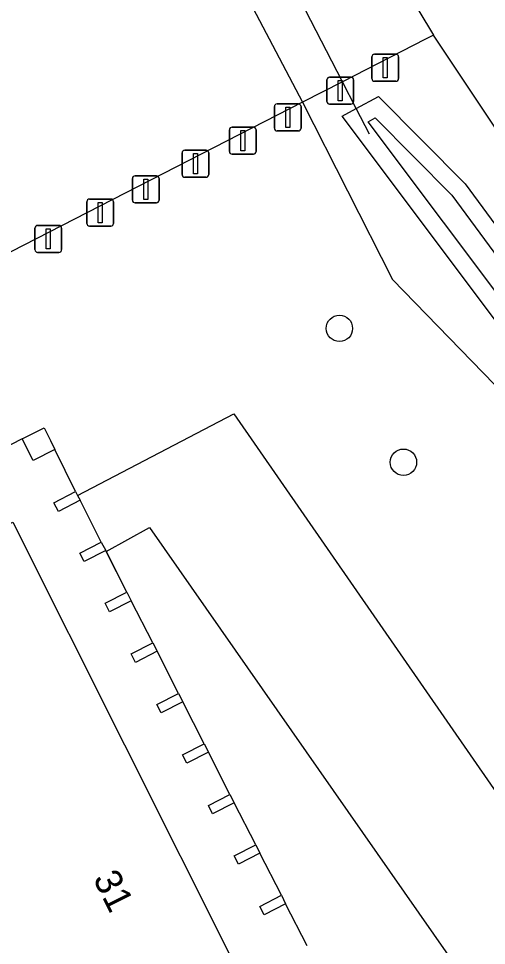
# Model space of a CAD drawing. Extents: x 158838 to 160074, y 386376 to 387776.
# Drawn here: x 159818.82 to 159836.16, y 387267.91 to 387302.26 of the extents above; entities that cross this region are included whole.
import ezdxf

# ---------------------------------------------------------------- set-up
doc = ezdxf.new("R2010")
doc.units = 0
for name, color, linetype in [('IMGEO_Afsluitpaal', 7, 'Continuous'), ('IMGEO_Boom', 7, 'Continuous'), ('IMGEO_Duiker', 7, 'Continuous'), ('IMGEO_Fietspad_open', 7, 'Continuous'), ('IMGEO_Groenvoorziening', 7, 'Continuous'), ('IMGEO_Hek', 7, 'Continuous'), ('IMGEO_Pand', 7, 'Continuous'), ('IMGEO_Pand_nummerreeks', 7, 'Continuous'), ('IMGEO_Pand_overbouw', 7, 'Continuous'), ('IMGEO_Rijbaan_lokaal_open', 7, 'Continuous'), ('IMGEO_Voetpad_open', 7, 'Continuous'), ('IMGEO_Waterloop', 7, 'Continuous')]:
    doc.layers.add(name, color=color, linetype=linetype)

msp = doc.modelspace()

# ---------------------------------------------------------------- linework, layer by layer
at = {"layer": 'IMGEO_Afsluitpaal'}
for p, q in [((159831.913, 387300.036), (159831.913, 387300.836)), ((159831.913, 387300.836), (159831.913, 387300.036)), ((159832.013, 387300.936), (159832.803, 387300.936)), ((159832.803, 387300.936), (159832.013, 387300.936)), ((159832.903, 387300.836), (159832.903, 387300.036)), ((159832.903, 387300.036), (159832.903, 387300.836)), ((159830.347, 387300.087), (159831.137, 387300.087)), ((159831.137, 387300.087), (159830.347, 387300.087)), ((159830.247, 387299.187), (159830.247, 387299.987)), ((159830.247, 387299.987), (159830.247, 387299.187)), ((159831.237, 387299.987), (159831.237, 387299.187)), ((159831.237, 387299.187), (159831.237, 387299.987)), ((159832.803, 387299.936), (159832.013, 387299.936)), ((159832.013, 387299.936), (159832.803, 387299.936)), ((159828.299, 387298.197), (159828.299, 387298.997)), ((159828.299, 387298.997), (159828.299, 387298.197)), ((159828.399, 387299.097), (159829.189, 387299.097)), ((159829.189, 387299.097), (159828.399, 387299.097)), ((159829.289, 387298.997), (159829.289, 387298.197)), ((159829.289, 387298.197), (159829.289, 387298.997)), ((159831.137, 387299.087), (159830.347, 387299.087)), ((159830.347, 387299.087), (159831.137, 387299.087)), ((159826.633, 387297.336), (159826.633, 387298.136)), ((159826.633, 387298.136), (159826.633, 387297.336)), ((159826.733, 387298.236), (159827.523, 387298.236)), ((159827.523, 387298.236), (159826.733, 387298.236)), ((159827.623, 387298.136), (159827.623, 387297.336)), ((159827.623, 387297.336), (159827.623, 387298.136)), ((159829.189, 387298.097), (159828.399, 387298.097)), ((159828.399, 387298.097), (159829.189, 387298.097)), ((159824.878, 387296.479), (159824.878, 387297.279)), ((159824.878, 387297.279), (159824.878, 387296.479)), ((159824.978, 387297.379), (159825.768, 387297.379)), ((159825.768, 387297.379), (159824.978, 387297.379)), ((159825.868, 387297.279), (159825.868, 387296.479)), ((159825.868, 387296.479), (159825.868, 387297.279)), ((159827.523, 387297.236), (159826.733, 387297.236)), ((159826.733, 387297.236), (159827.523, 387297.236)), ((159823.037, 387295.532), (159823.037, 387296.332)), ((159823.037, 387296.332), (159823.037, 387295.532)), ((159823.137, 387296.432), (159823.927, 387296.432)), ((159823.927, 387296.432), (159823.137, 387296.432)), ((159824.027, 387296.332), (159824.027, 387295.532)), ((159824.027, 387295.532), (159824.027, 387296.332)), ((159825.768, 387296.379), (159824.978, 387296.379)), ((159824.978, 387296.379), (159825.768, 387296.379)), ((159821.448, 387295.569), (159822.238, 387295.569)), ((159822.238, 387295.569), (159821.448, 387295.569)), ((159821.348, 387294.669), (159821.348, 387295.469)), ((159821.348, 387295.469), (159821.348, 387294.669)), ((159822.338, 387295.469), (159822.338, 387294.669)), ((159822.338, 387294.669), (159822.338, 387295.469)), ((159823.927, 387295.432), (159823.137, 387295.432)), ((159823.137, 387295.432), (159823.927, 387295.432)), ((159819.523, 387294.596), (159820.313, 387294.596)), ((159820.313, 387294.596), (159819.523, 387294.596)), ((159822.238, 387294.569), (159821.448, 387294.569)), ((159821.448, 387294.569), (159822.238, 387294.569)), ((159819.423, 387293.696), (159819.423, 387294.496)), ((159819.423, 387294.496), (159819.423, 387293.696)), ((159820.413, 387294.496), (159820.413, 387293.696)), ((159820.413, 387293.696), (159820.413, 387294.496)), ((159820.313, 387293.596), (159819.523, 387293.596)), ((159819.523, 387293.596), (159820.313, 387293.596))]:
    msp.add_line(p, q, dxfattribs=at)
for points in [[(159832.333, 387300.811), (159832.483, 387300.811), (159832.483, 387300.061), (159832.333, 387300.061), (159832.333, 387300.811)], [(159830.667, 387299.962), (159830.817, 387299.962), (159830.817, 387299.212), (159830.667, 387299.212), (159830.667, 387299.962)], [(159828.719, 387298.972), (159828.869, 387298.972), (159828.869, 387298.222), (159828.719, 387298.222), (159828.719, 387298.972)], [(159827.053, 387298.111), (159827.203, 387298.111), (159827.203, 387297.361), (159827.053, 387297.361), (159827.053, 387298.111)], [(159825.298, 387297.254), (159825.448, 387297.254), (159825.448, 387296.504), (159825.298, 387296.504), (159825.298, 387297.254)], [(159823.457, 387296.307), (159823.607, 387296.307), (159823.607, 387295.557), (159823.457, 387295.557), (159823.457, 387296.307)], [(159821.768, 387295.444), (159821.918, 387295.444), (159821.918, 387294.694), (159821.768, 387294.694), (159821.768, 387295.444)], [(159819.843, 387294.471), (159819.993, 387294.471), (159819.993, 387293.721), (159819.843, 387293.721), (159819.843, 387294.471)]]:
    msp.add_lwpolyline(points, dxfattribs=at)
for centre, start, end in [((159832.013, 387300.836), 90, 180), ((159832.013, 387300.836), 90, 180), ((159832.803, 387300.836), 0, 90), ((159832.803, 387300.836), 360, 90), ((159830.347, 387299.987), 90, 180), ((159830.347, 387299.987), 90, 180), ((159831.137, 387299.987), 0, 90), ((159831.137, 387299.987), 360, 90), ((159832.013, 387300.036), 180, 270), ((159832.013, 387300.036), 180, 270), ((159832.803, 387300.036), 270, 0), ((159832.803, 387300.036), 270, 0), ((159828.399, 387298.997), 90, 180), ((159828.399, 387298.997), 90, 180), ((159829.189, 387298.997), 0, 90), ((159829.189, 387298.997), 360, 90), ((159830.347, 387299.187), 180, 270), ((159830.347, 387299.187), 180, 270), ((159831.137, 387299.187), 270, 0), ((159831.137, 387299.187), 270, 0), ((159826.733, 387298.136), 90, 180), ((159826.733, 387298.136), 90, 180), ((159827.523, 387298.136), 0, 90), ((159827.523, 387298.136), 360, 90), ((159828.399, 387298.197), 180, 270), ((159828.399, 387298.197), 180, 270), ((159829.189, 387298.197), 270, 0), ((159829.189, 387298.197), 270, 0), ((159824.978, 387297.279), 90, 180), ((159824.978, 387297.279), 90, 180), ((159825.768, 387297.279), 0, 90), ((159825.768, 387297.279), 360, 90), ((159826.733, 387297.336), 180, 270), ((159826.733, 387297.336), 180, 270), ((159827.523, 387297.336), 270, 0), ((159827.523, 387297.336), 270, 0), ((159823.137, 387296.332), 90, 180), ((159823.137, 387296.332), 90, 180), ((159823.927, 387296.332), 0, 90), ((159823.927, 387296.332), 360, 90), ((159824.978, 387296.479), 180, 270), ((159824.978, 387296.479), 180, 270), ((159825.768, 387296.479), 270, 0), ((159825.768, 387296.479), 270, 0), ((159821.448, 387295.469), 90, 180), ((159821.448, 387295.469), 90, 180), ((159822.238, 387295.469), 0, 90), ((159822.238, 387295.469), 360, 90), ((159823.137, 387295.532), 180, 270), ((159823.137, 387295.532), 180, 270), ((159823.927, 387295.532), 270, 0), ((159823.927, 387295.532), 270, 0), ((159819.523, 387294.496), 90, 180), ((159819.523, 387294.496), 90, 180), ((159820.313, 387294.496), 0, 90), ((159820.313, 387294.496), 360, 90), ((159821.448, 387294.669), 180, 270), ((159821.448, 387294.669), 180, 270), ((159822.238, 387294.669), 270, 0), ((159822.238, 387294.669), 270, 0), ((159819.523, 387293.696), 180, 270), ((159819.523, 387293.696), 180, 270), ((159820.313, 387293.696), 270, 0), ((159820.313, 387293.696), 270, 0)]:
    msp.add_arc(centre, 0.1, start, end, dxfattribs=at)
at = {"layer": 'IMGEO_Boom'}
for centre in [(159830.71, 387290.78), (159833.084, 387285.818)]:
    msp.add_circle(centre, 0.489, dxfattribs=at)
at = {"layer": 'IMGEO_Duiker'}
msp.add_lwpolyline([(159831.823, 387297.975), (159831.332, 387298.929), (159830.824, 387299.916), (159828.283, 387304.857)], dxfattribs=at)
at = {"layer": 'IMGEO_Fietspad_open'}
msp.add_lwpolyline([(159859.746, 387271.683), (159847.839, 387284.056), (159842.172, 387290.611), (159840.701, 387292.513), (159836.714, 387297.86), (159834.201, 387301.644)], dxfattribs=at)
at = {"layer": 'IMGEO_Groenvoorziening'}
for points in [[(159894.461, 387229.095), (159887.718, 387236.828), (159874.988, 387250), (159864.259, 387261.102), (159855.947, 387269.459), (159847.1, 387278.608), (159839.687, 387286.823), (159830.807, 387298.645), (159831.332, 387298.929), (159832.155, 387299.376), (159835.369, 387296.136), (159837.477, 387293.283), (159840.906, 387288.649), (159844.318, 387284.632), (159847.917, 387280.781), (159857.413, 387270.99), (159865.785, 387262.476), (159878.214, 387250), (159892.508, 387235.653), (159896.432, 387231.135)], [(159829.346, 387299.159), (159832.681, 387292.587), (159856.654, 387267.923), (159860.719, 387263.74), (159861.093, 387263.344), (159873.697, 387250), (159891.281, 387231.384)]]:
    msp.add_lwpolyline(points, dxfattribs=at)
at = {"layer": 'IMGEO_Hek'}
for points in [[(159826.764, 387304.077), (159829.346, 387299.159)], [(159829.346, 387299.159), (159832.681, 387292.587), (159856.654, 387267.923)]]:
    msp.add_lwpolyline(points, dxfattribs=at)
at = {"layer": 'IMGEO_Pand'}
for points in [[(159818.95, 387286.683), (159819.27, 387286.847), (159819.766, 387287.099), (159819.999, 387286.622), (159820.16, 387286.294)], [(159820.16, 387286.294), (159819.359, 387285.884), (159818.95, 387286.683)], [(159821.095, 387284.414), (159820.302, 387283.987), (159820.129, 387284.309), (159820.922, 387284.736)], [(159820.922, 387284.736), (159821.003, 387284.586)], [(159821.003, 387284.586), (159821.095, 387284.414)], [(159809.908, 387282.095), (159811.154, 387279.716), (159818.608, 387283.601), (159831.019, 387258.838), (159833.121, 387259.91)], [(159822.053, 387282.546), (159821.246, 387282.136), (159821.086, 387282.45), (159821.884, 387282.857)], [(159821.884, 387282.857), (159822.053, 387282.546)], [(159822.994, 387280.679), (159822.192, 387280.27), (159822.029, 387280.59), (159822.831, 387280.999)], [(159822.831, 387280.999), (159822.994, 387280.679)], [(159823.952, 387278.811), (159823.151, 387278.402), (159822.992, 387278.714), (159823.794, 387279.123)], [(159823.794, 387279.123), (159823.952, 387278.811)], [(159824.906, 387276.94), (159824.104, 387276.531), (159823.945, 387276.843), (159824.747, 387277.251)], [(159824.747, 387277.251), (159824.906, 387276.94)], [(159825.859, 387275.068), (159825.057, 387274.66), (159824.898, 387274.972), (159825.7, 387275.38)], [(159825.7, 387275.38), (159825.859, 387275.068)], [(159826.813, 387273.197), (159826.011, 387272.789), (159825.852, 387273.101), (159826.654, 387273.509)], [(159826.654, 387273.509), (159826.813, 387273.197)], [(159827.766, 387271.326), (159826.964, 387270.918), (159826.805, 387271.229), (159827.607, 387271.638)], [(159827.607, 387271.638), (159827.766, 387271.326)], [(159828.718, 387269.457), (159827.916, 387269.048), (159827.757, 387269.36), (159828.559, 387269.769)], [(159828.559, 387269.769), (159828.718, 387269.457)]]:
    msp.add_lwpolyline(points, dxfattribs=at)
at = {"layer": 'IMGEO_Pand_overbouw'}
for points in [[(159829.513, 387267.898), (159828.718, 387269.457), (159827.916, 387269.048), (159827.757, 387269.36), (159828.559, 387269.769), (159827.766, 387271.326), (159826.964, 387270.918), (159826.805, 387271.229), (159827.607, 387271.638), (159826.813, 387273.197), (159826.011, 387272.789), (159825.852, 387273.101), (159826.654, 387273.509), (159825.859, 387275.068), (159825.057, 387274.66), (159824.898, 387274.972), (159825.7, 387275.38), (159824.906, 387276.94), (159824.104, 387276.531), (159823.945, 387276.843), (159824.747, 387277.251), (159823.952, 387278.811), (159823.151, 387278.402), (159822.992, 387278.714), (159823.794, 387279.123), (159822.994, 387280.679), (159822.192, 387280.27), (159822.029, 387280.59), (159822.831, 387280.999), (159822.053, 387282.546), (159821.246, 387282.136), (159821.086, 387282.45), (159821.884, 387282.857), (159821.095, 387284.414), (159820.302, 387283.987), (159820.129, 387284.309), (159820.922, 387284.736), (159820.16, 387286.294), (159819.359, 387285.884), (159818.95, 387286.683), (159817.384, 387285.884)], [(159818.608, 387283.601), (159831.019, 387258.838)]]:
    msp.add_lwpolyline(points, dxfattribs=at)
at = {"layer": 'IMGEO_Rijbaan_lokaal_open'}
for points in [[(159831.328, 387306.411), (159834.201, 387301.644)], [(159826.764, 387304.077), (159829.346, 387299.159)], [(159834.201, 387301.644), (159833.901, 387301.492), (159830.824, 387299.916), (159829.346, 387299.159)], [(159829.346, 387299.159), (159812.422, 387290.491)], [(159821.003, 387284.586), (159826.797, 387287.611), (159847.022, 387258.43)], [(159821.884, 387282.857), (159821.095, 387284.414)], [(159822.069, 387282.515), (159823.666, 387283.402), (159835.742, 387266.118), (159831.547, 387263.912)], [(159822.069, 387282.515), (159822.053, 387282.546)]]:
    msp.add_lwpolyline(points, dxfattribs=at)
msp.add_arc((159957.817, 387379.928), 143.413, 209.76294, 213.25173, dxfattribs=at)
at = {"layer": 'IMGEO_Voetpad_open'}
for points in [[(159818.95, 387286.683), (159817.384, 387285.884)], [(159820.922, 387284.736), (159820.16, 387286.294)], [(159822.831, 387280.999), (159822.069, 387282.515)], [(159823.794, 387279.123), (159822.994, 387280.679)], [(159824.747, 387277.251), (159823.952, 387278.811)], [(159825.7, 387275.38), (159824.906, 387276.94)], [(159826.654, 387273.509), (159825.859, 387275.068)], [(159827.607, 387271.638), (159826.813, 387273.197)], [(159828.559, 387269.769), (159827.766, 387271.326)], [(159829.513, 387267.898), (159828.718, 387269.457)]]:
    msp.add_lwpolyline(points, dxfattribs=at)
at = {"layer": 'IMGEO_Waterloop'}
msp.add_lwpolyline([(159895.007, 387229.45), (159888.193, 387237.264), (159875.451, 387250.448), (159864.719, 387261.553), (159856.407, 387269.91), (159847.571, 387279.048), (159840.185, 387287.233), (159831.771, 387298.434), (159832.038, 387298.579), (159834.879, 387295.715), (159836.959, 387292.9), (159840.401, 387288.248), (159843.837, 387284.203), (159847.45, 387280.337), (159856.952, 387270.54), (159865.327, 387262.023), (159877.758, 387249.545), (159892.036, 387235.214), (159895.915, 387230.748)], dxfattribs=at)

# ---------------------------------------------------------------- texts
at = {"layer": 'IMGEO_Pand_nummerreeks'}
msp.add_text('31', height=1, rotation=296.6194, dxfattribs=at).set_placement((159821.562, 387270.388))

doc.saveas('drawing.dxf')
